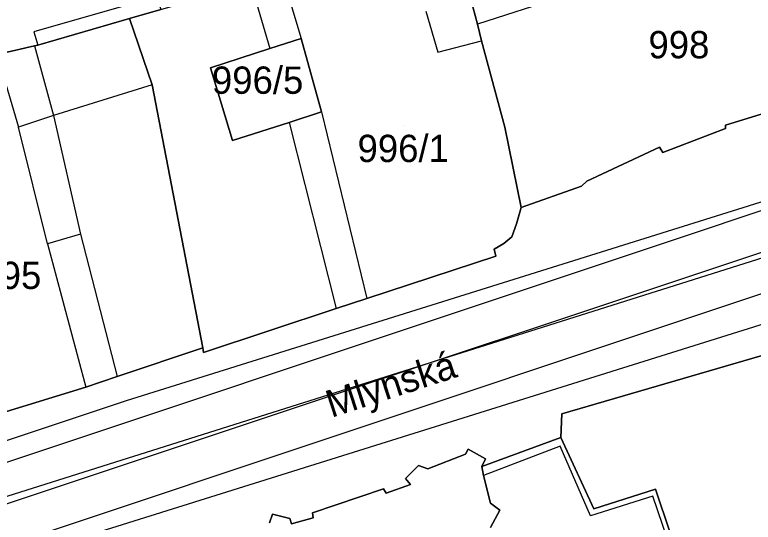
# Model space of a CAD drawing. Extents: x -263423 to -261326, y -1240067 to -1237864.
# Drawn here: x -262590 to -262535.9, y -1239509 to -1239471.8 of the extents above; entities that cross this region are included whole.
import ezdxf

# ---------------------------------------------------------------- set-up
doc = ezdxf.new("R2010")
doc.units = 0
for name, color, linetype in [('body_kn', 7, 'Continuous'), ('kladpar_druhypozemkov', 7, 'Continuous'), ('kladpar_hranice', 7, 'Continuous'), ('kladpar_parcelnecisla', 7, 'Continuous'), ('kladpar_plochy', 7, 'Continuous'), ('popisy', 7, 'Continuous'), ('tarchy_linie', 7, 'Continuous'), ('zappar_hrandruhpozemk', 7, 'Continuous')]:
    doc.layers.add(name, color=color, linetype=linetype)

msp = doc.modelspace()

# ---------------------------------------------------------------- linework, layer by layer
at = {"layer": 'body_kn'}
for p, q in [((-262581.56, -1239472.06), (-262581.56, -1239472.06)), ((-262581.56, -1239472.06), (-262581.56, -1239472.06)), ((-262556.06, -1239472.49), (-262556.06, -1239472.49)), ((-262588.56, -1239473.05), (-262588.56, -1239473.05)), ((-262588.27, -1239474.01), (-262588.27, -1239474.01)), ((-262568.97, -1239473.54), (-262568.97, -1239473.54)), ((-262555.77, -1239473.7), (-262555.77, -1239473.7)), ((-262588.52, -1239474.07), (-262588.52, -1239474.07)), ((-262588.52, -1239474.07), (-262588.52, -1239474.07)), ((-262571.27, -1239474.25), (-262571.27, -1239474.25)), ((-262571.27, -1239474.25), (-262571.27, -1239474.25)), ((-262558.96, -1239474.52), (-262558.96, -1239474.52)), ((-262575.61, -1239475.68), (-262575.61, -1239475.68)), ((-262579.89, -1239476.93), (-262579.89, -1239476.93)), ((-262579.89, -1239476.93), (-262579.89, -1239476.93)), ((-262567.5, -1239478.91), (-262567.5, -1239478.91)), ((-262567.5, -1239478.91), (-262567.5, -1239478.91)), ((-262587.11, -1239479.18), (-262587.11, -1239479.18)), ((-262587.11, -1239479.18), (-262587.11, -1239479.18)), ((-262569.86, -1239479.69), (-262569.86, -1239479.69)), ((-262569.86, -1239479.69), (-262569.86, -1239479.69)), ((-262537.89, -1239479.87), (-262537.89, -1239479.87)), ((-262589.67, -1239480.02), (-262589.67, -1239480.02)), ((-262554.07, -1239480.03), (-262554.07, -1239480.03)), ((-262537.89, -1239480.13), (-262537.89, -1239480.13)), ((-262574.02, -1239480.99), (-262574.02, -1239480.99)), ((-262542.74, -1239481.48), (-262542.74, -1239481.48)), ((-262542.74, -1239481.48), (-262542.74, -1239481.48)), ((-262542.5, -1239481.87), (-262542.5, -1239481.87)), ((-262548.06, -1239483.97), (-262548.06, -1239483.97)), ((-262548.45, -1239484.35), (-262548.45, -1239484.35)), ((-262552.87, -1239485.9), (-262552.87, -1239485.9)), ((-262553.21, -1239487.1), (-262553.21, -1239487.1)), ((-262585.14, -1239487.87), (-262585.14, -1239487.87)), ((-262585.14, -1239487.87), (-262585.14, -1239487.87)), ((-262553.55, -1239488.05), (-262553.55, -1239488.05)), ((-262587.57, -1239488.58), (-262587.57, -1239488.58)), ((-262554.13, -1239488.54), (-262554.13, -1239488.54)), ((-262554.84, -1239488.97), (-262554.84, -1239488.97)), ((-262554.72, -1239489.48), (-262554.72, -1239489.48)), ((-262564.18, -1239492.58), (-262564.18, -1239492.58)), ((-262566.42, -1239493.3), (-262566.42, -1239493.3)), ((-262576.19, -1239496.2), (-262576.19, -1239496.2)), ((-262576.13, -1239496.52), (-262576.13, -1239496.52)), ((-262582.45, -1239498.28), (-262582.45, -1239498.28)), ((-262584.76, -1239499.06), (-262584.76, -1239499.06)), ((-262581.76, -1239500.05), (-262581.76, -1239500.05)), ((-262581.76, -1239500.05), (-262581.76, -1239500.05)), ((-262549.88, -1239501.03), (-262549.88, -1239501.03)), ((-262549.95, -1239502.75), (-262549.95, -1239502.75)), ((-262556.76, -1239503.61), (-262556.76, -1239503.61)), ((-262550.01, -1239503.39), (-262550.01, -1239503.39)), ((-262556.95, -1239503.99), (-262556.95, -1239503.99)), ((-262555.49, -1239504.32), (-262555.49, -1239504.32)), ((-262560.39, -1239504.8), (-262560.39, -1239504.8)), ((-262559.69, -1239505.06), (-262559.69, -1239505.06)), ((-262555.74, -1239504.89), (-262555.74, -1239504.89)), ((-262561.35, -1239505.75), (-262561.35, -1239505.75)), ((-262555.62, -1239505.53), (-262555.62, -1239505.53)), ((-262560.97, -1239506.2), (-262560.97, -1239506.2)), ((-262562.94, -1239506.51), (-262562.94, -1239506.51)), ((-262562.75, -1239506.83), (-262562.75, -1239506.83)), ((-262562.75, -1239506.83), (-262562.75, -1239506.83)), ((-262543.02, -1239506.54), (-262543.02, -1239506.54)), ((-262589.83, -1239507.38), (-262589.83, -1239507.38)), ((-262555.12, -1239507.56), (-262555.12, -1239507.56)), ((-262543.22, -1239507.05), (-262543.22, -1239507.05)), ((-262554.42, -1239508.08), (-262554.42, -1239508.08)), ((-262547.55, -1239507.98), (-262547.55, -1239507.98)), ((-262571.09, -1239508.38), (-262571.09, -1239508.38)), ((-262568.16, -1239508.27), (-262568.16, -1239508.27)), ((-262568.1, -1239508.65), (-262568.1, -1239508.65)), ((-262547.8, -1239508.49), (-262547.8, -1239508.49)), ((-262569.82, -1239508.7), (-262569.82, -1239508.7))]:
    msp.add_line(p, q, dxfattribs=at)
at = {"layer": 'kladpar_druhypozemkov'}
for p, q in [((-262541.22, -1239472.68), (-262541.22, -1239472.68)), ((-262570.31, -1239476.02), (-262570.31, -1239476.02)), ((-262561.52, -1239479.88), (-262561.52, -1239479.88))]:
    msp.add_line(p, q, dxfattribs=at)
at = {"layer": 'kladpar_hranice'}
for points in [[(-262544.76, -1239457.74), (-262536.06, -1239454.75), (-262534.4, -1239454.15), (-262530.89, -1239464.97), (-262527.53, -1239476.41), (-262527.53, -1239476.67), (-262537.89, -1239479.87), (-262537.89, -1239480.13), (-262542.5, -1239481.87), (-262542.74, -1239481.48), (-262548.06, -1239483.97), (-262548.45, -1239484.35), (-262552.87, -1239485.9), (-262554.07, -1239480.03), (-262555.77, -1239473.7), (-262556.06, -1239472.49), (-262556.41, -1239471.21), (-262556.53, -1239470.76), (-262558.99, -1239461.37), (-262561.04, -1239453.63), (-262561.58, -1239451.97), (-262561.75, -1239451.14), (-262548.46, -1239447.24), (-262544.76, -1239457.74)], [(-262588.1, -1239457.68), (-262584.58, -1239456.55), (-262583.12, -1239456.14), (-262579.56, -1239470.45), (-262579.26, -1239471.41), (-262581.56, -1239472.06), (-262588.27, -1239474.01), (-262588.52, -1239474.07), (-262591.26, -1239474.71), (-262593.85, -1239465.18), (-262594.32, -1239463.59), (-262597.13, -1239464.35), (-262597.41, -1239462.69), (-262595.37, -1239462.23), (-262595.78, -1239460.63), (-262594.93, -1239459.63), (-262588.1, -1239457.68)], [(-262558.99, -1239461.37), (-262556.53, -1239470.76), (-262556.41, -1239471.21), (-262556.06, -1239472.49), (-262555.77, -1239473.7), (-262554.07, -1239480.03), (-262552.87, -1239485.9), (-262553.21, -1239487.1), (-262553.55, -1239488.05), (-262554.13, -1239488.54), (-262554.84, -1239488.97), (-262554.72, -1239489.48), (-262564.18, -1239492.58), (-262566.42, -1239493.3), (-262576.13, -1239496.52), (-262576.19, -1239496.2), (-262579.89, -1239476.93), (-262581.56, -1239472.06), (-262579.26, -1239471.41), (-262574.47, -1239469.99), (-262572.68, -1239469.46), (-262570.39, -1239468.87), (-262568.73, -1239468.46), (-262569.84, -1239464.05)], [(-262581.56, -1239472.06), (-262579.89, -1239476.93), (-262576.19, -1239496.2), (-262582.45, -1239498.28), (-262584.76, -1239499.06), (-262591.53, -1239501.14), (-262592.88, -1239500.06), (-262597.1, -1239483.29), (-262597.48, -1239480.23), (-262598.41, -1239476.46), (-262597.84, -1239476.34), (-262591.26, -1239474.71), (-262588.52, -1239474.07), (-262588.27, -1239474.01), (-262581.56, -1239472.06)], [(-262571.27, -1239474.25), (-262575.61, -1239475.68), (-262574.02, -1239480.99), (-262569.86, -1239479.69), (-262567.5, -1239478.91), (-262568.97, -1239473.54), (-262571.27, -1239474.25)], [(-262571.27, -1239474.25), (-262568.97, -1239473.54), (-262567.5, -1239478.91), (-262569.86, -1239479.69), (-262574.02, -1239480.99), (-262575.61, -1239475.68), (-262571.27, -1239474.25)], [(-262542.74, -1239481.48), (-262542.5, -1239481.87), (-262537.89, -1239480.13), (-262537.89, -1239479.87), (-262527.53, -1239476.67)], [(-262623.22, -1239509.78), (-262620.16, -1239508.91), (-262617.87, -1239508.22), (-262612.96, -1239506.71), (-262599.2, -1239502.96), (-262592.64, -1239501.02), (-262592.88, -1239500.06), (-262591.53, -1239501.14), (-262584.76, -1239499.06), (-262582.45, -1239498.28), (-262576.19, -1239496.2), (-262576.13, -1239496.52), (-262566.42, -1239493.3), (-262564.18, -1239492.58), (-262554.72, -1239489.48), (-262554.84, -1239488.97), (-262554.13, -1239488.54), (-262553.55, -1239488.05), (-262553.21, -1239487.1), (-262552.87, -1239485.9), (-262548.45, -1239484.35), (-262548.06, -1239483.97), (-262542.74, -1239481.48)], [(-262524.58, -1239493.64), (-262549.88, -1239501.03), (-262549.95, -1239502.75), (-262555.74, -1239504.89), (-262555.49, -1239504.32), (-262556.76, -1239503.61), (-262556.95, -1239503.99), (-262559.69, -1239505.06), (-262560.39, -1239504.8), (-262561.35, -1239505.75), (-262560.97, -1239506.2), (-262562.75, -1239506.83), (-262562.94, -1239506.51), (-262568.16, -1239508.27), (-262568.1, -1239508.65), (-262569.69, -1239509.09), (-262569.82, -1239508.7), (-262571.09, -1239508.38), (-262571.29, -1239509.02)], [(-262535.83, -1239525.8), (-262536.85, -1239525.73), (-262536.6, -1239525.67), (-262543.02, -1239506.54), (-262547.55, -1239507.98), (-262549.95, -1239502.75), (-262549.88, -1239501.03), (-262524.58, -1239493.64), (-262512.66, -1239522.22), (-262524.09, -1239525.92), (-262525.26, -1239523.05), (-262526.73, -1239523.55), (-262527.17, -1239523.36), (-262527.55, -1239522.85), (-262530.83, -1239512.77), (-262533.76, -1239513.71), (-262530.36, -1239524.11), (-262530.74, -1239524.49), (-262535.83, -1239525.8)], [(-262555.12, -1239509.35), (-262554.42, -1239508.08), (-262555.12, -1239507.56), (-262555.62, -1239505.53), (-262555.74, -1239504.89), (-262549.95, -1239502.75), (-262547.55, -1239507.98), (-262543.02, -1239506.54), (-262536.6, -1239525.67)], [(-262562.75, -1239506.83), (-262560.97, -1239506.2), (-262561.35, -1239505.75), (-262560.39, -1239504.8), (-262559.69, -1239505.06), (-262556.95, -1239503.99), (-262556.76, -1239503.61), (-262555.49, -1239504.32), (-262555.74, -1239504.89), (-262555.62, -1239505.53), (-262555.12, -1239507.56), (-262554.42, -1239508.08), (-262555.12, -1239509.35)], [(-262571.29, -1239509.02), (-262571.09, -1239508.38), (-262569.82, -1239508.7), (-262569.69, -1239509.09), (-262568.1, -1239508.65), (-262568.16, -1239508.27), (-262562.94, -1239506.51), (-262562.75, -1239506.83)]]:
    msp.add_lwpolyline(points, dxfattribs=at)
at = {"layer": 'kladpar_plochy'}
for p, q in [((-262556.41, -1239471.21), (-262556.06, -1239472.49)), ((-262581.56, -1239472.06), (-262579.26, -1239471.41)), ((-262579.89, -1239476.93), (-262581.56, -1239472.06)), ((-262556.06, -1239472.49), (-262555.77, -1239473.7)), ((-262568.97, -1239473.54), (-262571.27, -1239474.25)), ((-262567.5, -1239478.91), (-262568.97, -1239473.54)), ((-262555.77, -1239473.7), (-262554.07, -1239480.03)), ((-262571.27, -1239474.25), (-262575.61, -1239475.68)), ((-262575.61, -1239475.68), (-262574.02, -1239480.99)), ((-262576.19, -1239496.2), (-262579.89, -1239476.93)), ((-262569.86, -1239479.69), (-262567.5, -1239478.91)), ((-262574.02, -1239480.99), (-262569.86, -1239479.69)), ((-262554.07, -1239480.03), (-262552.87, -1239485.9)), ((-262552.87, -1239485.9), (-262553.21, -1239487.1)), ((-262553.21, -1239487.1), (-262553.55, -1239488.05)), ((-262553.55, -1239488.05), (-262554.13, -1239488.54)), ((-262554.13, -1239488.54), (-262554.84, -1239488.97)), ((-262554.84, -1239488.97), (-262554.72, -1239489.48)), ((-262554.72, -1239489.48), (-262564.18, -1239492.58)), ((-262564.18, -1239492.58), (-262566.42, -1239493.3)), ((-262566.42, -1239493.3), (-262576.13, -1239496.52)), ((-262576.13, -1239496.52), (-262576.19, -1239496.2))]:
    msp.add_line(p, q, dxfattribs=at)
for points in [[(-262544.76, -1239457.74), (-262536.06, -1239454.75), (-262534.4, -1239454.15), (-262530.89, -1239464.97), (-262527.53, -1239476.41), (-262527.53, -1239476.67), (-262537.89, -1239479.87), (-262537.89, -1239480.13), (-262542.5, -1239481.87), (-262542.74, -1239481.48), (-262548.06, -1239483.97), (-262548.45, -1239484.35), (-262552.87, -1239485.9), (-262554.07, -1239480.03), (-262555.77, -1239473.7), (-262556.06, -1239472.49), (-262556.41, -1239471.21), (-262556.53, -1239470.76), (-262558.99, -1239461.37), (-262561.04, -1239453.63), (-262561.58, -1239451.97), (-262561.75, -1239451.14), (-262548.46, -1239447.24)], [(-262588.1, -1239457.68), (-262584.58, -1239456.55), (-262583.12, -1239456.14), (-262579.56, -1239470.45), (-262579.26, -1239471.41), (-262581.56, -1239472.06), (-262588.27, -1239474.01), (-262588.52, -1239474.07), (-262591.26, -1239474.71), (-262593.85, -1239465.18), (-262594.32, -1239463.59), (-262597.13, -1239464.35), (-262597.41, -1239462.69), (-262595.37, -1239462.23), (-262595.78, -1239460.63), (-262594.93, -1239459.63)], [(-262581.56, -1239472.06), (-262579.89, -1239476.93), (-262576.19, -1239496.2), (-262582.45, -1239498.28), (-262584.76, -1239499.06), (-262591.53, -1239501.14), (-262592.88, -1239500.06), (-262597.1, -1239483.29), (-262597.48, -1239480.23), (-262598.41, -1239476.46), (-262597.84, -1239476.34), (-262591.26, -1239474.71), (-262588.52, -1239474.07), (-262588.27, -1239474.01)], [(-262571.27, -1239474.25), (-262568.97, -1239473.54), (-262567.5, -1239478.91), (-262569.86, -1239479.69), (-262574.02, -1239480.99), (-262575.61, -1239475.68)], [(-262535.83, -1239525.8), (-262536.85, -1239525.73), (-262536.6, -1239525.67), (-262543.02, -1239506.54), (-262547.55, -1239507.98), (-262549.95, -1239502.75), (-262549.88, -1239501.03), (-262524.58, -1239493.64), (-262512.66, -1239522.22), (-262524.09, -1239525.92), (-262525.26, -1239523.05), (-262526.73, -1239523.55), (-262527.17, -1239523.36), (-262527.55, -1239522.85), (-262530.83, -1239512.77), (-262533.76, -1239513.71), (-262530.36, -1239524.11), (-262530.74, -1239524.49)]]:
    msp.add_lwpolyline(points, close=True, dxfattribs=at)
for points in [[(-262591.53, -1239501.14), (-262584.76, -1239499.06), (-262582.45, -1239498.28), (-262576.19, -1239496.2), (-262576.13, -1239496.52), (-262566.42, -1239493.3), (-262564.18, -1239492.58), (-262554.72, -1239489.48), (-262554.84, -1239488.97), (-262554.13, -1239488.54), (-262553.55, -1239488.05), (-262553.21, -1239487.1), (-262552.87, -1239485.9), (-262548.45, -1239484.35), (-262548.06, -1239483.97), (-262542.74, -1239481.48), (-262542.5, -1239481.87), (-262537.89, -1239480.13), (-262537.89, -1239479.87), (-262527.53, -1239476.67)], [(-262524.58, -1239493.64), (-262549.88, -1239501.03), (-262549.95, -1239502.75), (-262555.74, -1239504.89), (-262555.49, -1239504.32), (-262556.76, -1239503.61), (-262556.95, -1239503.99), (-262559.69, -1239505.06), (-262560.39, -1239504.8), (-262561.35, -1239505.75), (-262560.97, -1239506.2), (-262562.75, -1239506.83), (-262562.94, -1239506.51), (-262568.16, -1239508.27), (-262568.1, -1239508.65), (-262569.69, -1239509.09), (-262569.82, -1239508.7), (-262571.09, -1239508.38), (-262571.29, -1239509.02)], [(-262555.12, -1239509.35), (-262554.42, -1239508.08), (-262555.12, -1239507.56), (-262555.62, -1239505.53), (-262555.74, -1239504.89), (-262549.95, -1239502.75), (-262547.55, -1239507.98), (-262543.02, -1239506.54), (-262536.6, -1239525.67)], [(-262571.29, -1239509.02), (-262571.09, -1239508.38), (-262569.82, -1239508.7), (-262569.69, -1239509.09), (-262568.1, -1239508.65), (-262568.16, -1239508.27), (-262562.94, -1239506.51), (-262562.75, -1239506.83), (-262560.97, -1239506.2), (-262561.35, -1239505.75), (-262560.39, -1239504.8), (-262559.69, -1239505.06), (-262556.95, -1239503.99), (-262556.76, -1239503.61), (-262555.49, -1239504.32), (-262555.74, -1239504.89), (-262555.62, -1239505.53), (-262555.12, -1239507.56), (-262554.42, -1239508.08), (-262555.12, -1239509.35)]]:
    msp.add_lwpolyline(points, dxfattribs=at)
at = {"layer": 'tarchy_linie'}
for points in [[(-262749.71, -1239561.67), (-262746.19, -1239560.51), (-262743.15, -1239561.04), (-262649.98, -1239525.97), (-262594.17, -1239508.21), (-262517.6, -1239484.02), (-262437.41, -1239458.85)], [(-262731.66, -1239557.76), (-262692.47, -1239543.22), (-262646.4, -1239526.11), (-262589.83, -1239507.38), (-262519.5, -1239483.92), (-262481.71, -1239471.35), (-262447.79, -1239460.71)], [(-262723.81, -1239556.66), (-262733.42, -1239560.22), (-262733.8, -1239559.2), (-262743.01, -1239562.66), (-262746.07, -1239562.13), (-262749.19, -1239563.16), (-262749.71, -1239561.67), (-262750.26, -1239560.18), (-262746.31, -1239558.89), (-262743.29, -1239559.42), (-262652.15, -1239525.11), (-262655.79, -1239518.17), (-262655.34, -1239518.07), (-262654.83, -1239519.7), (-262653.5, -1239519.29), (-262653.16, -1239519.18), (-262652.2, -1239518.88), (-262651.96, -1239518.75), (-262651.34, -1239518.55), (-262646.73, -1239523.27), (-262590.71, -1239504.72), (-262590.75, -1239504.63), (-262520.42, -1239481.17)], [(-262518.58, -1239486.67), (-262588.91, -1239510.13), (-262588.95, -1239510.04), (-262644.76, -1239528.52), (-262644.9, -1239531.27), (-262645.64, -1239531.45), (-262646.67, -1239531.74), (-262648.07, -1239532.13), (-262648.55, -1239532.26), (-262651.29, -1239533.03), (-262652.71, -1239533.43), (-262652.85, -1239532.94), (-262650.28, -1239531.66), (-262650.76, -1239529.54), (-262691.88, -1239544.81), (-262698.22, -1239547.16), (-262709.7, -1239551.2), (-262711.48, -1239551.83), (-262723.81, -1239556.66)]]:
    msp.add_lwpolyline(points, dxfattribs=at)
at = {"layer": 'zappar_hrandruhpozemk'}
for p, q in [((-262542.7, -1239468.14), (-262556.06, -1239472.49)), ((-262570.39, -1239468.87), (-262568.97, -1239473.54)), ((-262572.68, -1239469.46), (-262571.27, -1239474.25)), ((-262579.56, -1239470.45), (-262588.56, -1239473.05)), ((-262559.85, -1239471.52), (-262558.96, -1239474.52)), ((-262588.56, -1239473.05), (-262588.27, -1239474.01)), ((-262558.96, -1239474.52), (-262555.77, -1239473.7)), ((-262588.52, -1239474.07), (-262587.11, -1239479.18)), ((-262591.26, -1239474.71), (-262589.67, -1239480.02)), ((-262579.89, -1239476.93), (-262587.11, -1239479.18)), ((-262567.5, -1239478.91), (-262564.18, -1239492.58)), ((-262587.11, -1239479.18), (-262589.67, -1239480.02)), ((-262569.86, -1239479.69), (-262566.42, -1239493.3)), ((-262587.57, -1239488.58), (-262589.67, -1239480.02)), ((-262581.76, -1239500.05), (-262533.3, -1239484.87)), ((-262585.14, -1239487.87), (-262582.45, -1239498.28)), ((-262587.57, -1239488.58), (-262584.76, -1239499.06)), ((-262587.97, -1239510.97), (-262525.32, -1239491.36)), ((-262590.99, -1239503.13), (-262581.76, -1239500.05)), ((-262550.01, -1239503.39), (-262555.62, -1239505.53))]:
    msp.add_line(p, q, dxfattribs=at)
for points in [[(-262587.11, -1239479.18), (-262585.14, -1239487.87), (-262587.57, -1239488.58)], [(-262536.85, -1239525.73), (-262543.22, -1239507.05), (-262547.8, -1239508.49), (-262550.01, -1239503.39)]]:
    msp.add_lwpolyline(points, dxfattribs=at)

# ---------------------------------------------------------------- texts
at = {"layer": 'kladpar_parcelnecisla'}
for s, p in [('998', (-262543.543, -1239474.98)), ('996/5', (-262575.514, -1239477.58)), ('996/1', (-262564.85, -1239482.58)), ('995', (-262592.474, -1239491.88))]:
    msp.add_text(s, height=2, dxfattribs=at).set_placement(p)
at = {"layer": 'popisy'}
msp.add_text('Mlynská', height=2, rotation=18, dxfattribs=at).set_placement((-262566.769, -1239501.325))

doc.saveas('drawing.dxf')
